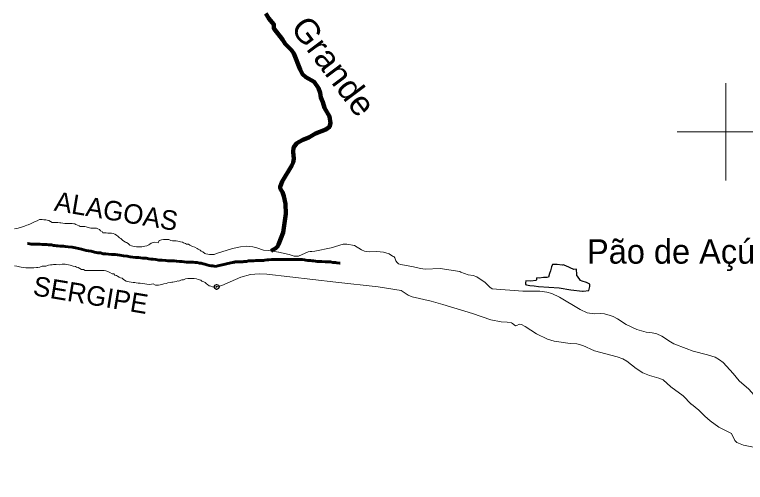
# Model space of a CAD drawing. Extents: x -1643653 to 4543381, y 1624270 to 13878484.
# Drawn here: x 660376 to 675404, y 8917800 to 8927410 of the extents above; entities that cross this region are included whole.
import ezdxf
from ezdxf.enums import TextEntityAlignment as Align

# ---------------------------------------------------------------- set-up
doc = ezdxf.new("R2010")
doc.units = 0
doc.header["$LTSCALE"] = 200
doc.header["$PDMODE"] = 32
doc.header["$PDSIZE"] = 100
doc.linetypes.add('LONG_DASH_SHORT_DASH', pattern=[9.9, 6, -1.2, 1.5, -1.2])
for name, color, linetype, lineweight in [('1', 7, 'Continuous', 13), ('2', 7, 'Continuous', 13), ('21', 7, 'Continuous', 25), ('24', 7, 'Continuous', 25), ('25', 7, 'Continuous', 13), ('53', 7, 'Continuous', 106), ('7', 7, 'LONG_DASH_SHORT_DASH', 60)]:
    doc.layers.add(name, color=color, linetype=linetype, lineweight=lineweight)
for name, color, linetype in [('41', 7, 'Continuous'), ('42', 7, 'Continuous'), ('49', 7, 'Continuous')]:
    doc.layers.add(name, color=color, linetype=linetype)

msp = doc.modelspace()

# ---------------------------------------------------------------- linework, layer by layer
at = {"layer": '1', "lineweight": 25}
msp.add_spline([(814781, 9009175.5), (814787.2, 9009173.4), (814796.9, 9009173.4), (814799.4, 9009172.4), (814805.1, 9009174.5), (814805.6, 9009176.5), (814811.7, 9009179.5), (814811.7, 9009179.5), (814801.5, 9009181), (814790.7, 9009181.5), (814784.1, 9009183.1), (814777.4, 9009185.1), (814778.4, 9009175.5)], degree=3, dxfattribs=at)
at = {"layer": '2'}
for p, q in [((675000, 8924000), (675000, 8926000)), ((674000, 8925000), (676000, 8925000))]:
    msp.add_line(p, q, dxfattribs=at)
at = {"layer": '21'}
msp.add_lwpolyline([(672070.8, 8921729.3), (672183.6, 8921744.1), (672204.3, 8921823.7), (672205.8, 8921869.8), (672137.9, 8921906.6), (672045.5, 8921936.8), (672015.8, 8921950.8), (671951.1, 8922034), (671936.7, 8922041.8), (671940.3, 8922071), (671928.8, 8922182.7), (671874.6, 8922176.6), (671712.4, 8922251.7), (671659.2, 8922270.3), (671636.6, 8922261.5), (671534.1, 8922275.4), (671438.6, 8922277.6), (671419.5, 8922227.5), (671398.3, 8922143), (671378.3, 8922092.9), (671356.9, 8922015.4), (671328.1, 8922006.3), (671250.4, 8922007.9), (671162.4, 8921997.4), (671116.6, 8922002), (671109.5, 8921989.5), (671105, 8921961.4), (671096.8, 8921948), (670990.1, 8921931.4), (670891.9, 8921937.6), (670878.8, 8921896.3), (670882.6, 8921866.1), (670900, 8921857.8), (670970.5, 8921845.4), (671059.8, 8921839.3), (671147.8, 8921823.2), (671572.8, 8921799.1), (671817.6, 8921756.7), (672050.9, 8921730.4)], close=True, dxfattribs=at)
at = {"layer": '24'}
msp.add_line((666737.2, 8925710.7), (666737.9, 8925710.1), dxfattribs=at)
for points in [[(665884.6, 8926902.1), (665710.7, 8927118.6), (665703.5, 8927141.6), (665707.3, 8927207.3), (665604.7, 8927327.2), (665543.5, 8927435.1)], [(665654.1, 8922558.1), (665747.4, 8922613.4), (665782.6, 8922644.9), (665804.2, 8922685), (665898.2, 8922937), (665956.6, 8923316.8), (665944.3, 8923521), (665915.9, 8923680.3), (665887.1, 8923762.6), (665837.8, 8923840.4), (665834.9, 8923868.6), (665876, 8923981.1), (666075.9, 8924311.2), (666104.4, 8924374.8), (666118.2, 8924447.8), (666103.2, 8924589.1), (666111.8, 8924680), (666180.2, 8924767.7), (666303.3, 8924840.7), (666423.2, 8924888.8), (666567, 8924965.4), (666778.1, 8925046.5), (666849.4, 8925104.6), (666875.5, 8925182.5), (666852.3, 8925317.2), (666747.4, 8925494.9), (666714.9, 8925611.2), (666674, 8925709.5), (666660.9, 8925800.8), (666626.8, 8925897.6), (666539.3, 8926027.5), (666367.3, 8926123.4), (666298.2, 8926188.4), (666251.5, 8926283.4), (666120.6, 8926610.3), (666067.4, 8926681.3), (665942.6, 8926807.9), (665884.6, 8926902.1)], [(665804.2, 8922685), (665782.6, 8922644.9), (665747.4, 8922613.4), (665654.1, 8922558.1)]]:
    msp.add_lwpolyline(points, dxfattribs=at)
msp.add_point((664531.1, 8921815.4), dxfattribs=at)
at = {"layer": '25'}
for points in [[(660376.2, 8923008.6), (660411.2, 8923018.4), (660448.8, 8923023.1), (660471.4, 8923030.5), (660493.9, 8923037.8), (660516.5, 8923042.7), (660536.6, 8923052.6), (660564.1, 8923059.9), (660596.7, 8923069.7), (660624.3, 8923084.5), (660656.9, 8923089.3), (660704.6, 8923109.1), (660729.7, 8923126.4), (660774.9, 8923143.6), (660797.5, 8923161), (660842.6, 8923175.7), (660885.3, 8923198), (660915.3, 8923197.8), (660940.3, 8923197.6), (660980.4, 8923197.3), (661020.4, 8923194.6), (661042.8, 8923186.9), (661077.8, 8923181.7), (661115.1, 8923156.4), (661147.5, 8923138.7), (661187.5, 8923138.4), (661207.5, 8923138.3), (661245, 8923138), (661265, 8923137.9), (661305, 8923132.6), (661327.5, 8923130), (661365, 8923127.2), (661407.5, 8923119.4), (661447.5, 8923119.2), (661472.5, 8923119), (661507.5, 8923118.8), (661557.5, 8923115.9), (661592.5, 8923113.2), (661615, 8923110.5), (661637.4, 8923095.4), (661667.3, 8923087.7), (661702.2, 8923067.4), (661724.6, 8923057.2), (661754.6, 8923057), (661819.7, 8923056.6), (661897, 8923033.6), (661919.5, 8923030.9), (661942, 8923025.8), (661972, 8923023.1), (662009.5, 8923022.8), (662029.5, 8923022.7), (662062, 8923019.9), (662086.9, 8923009.8), (662121.8, 8922992), (662141.6, 8922969.4), (662176.5, 8922954.1), (662193.8, 8922928.9), (662226.3, 8922923.7), (662258.8, 8922923.5), (662293.8, 8922923.3), (662313.9, 8922923.2), (662333.9, 8922923), (662371.4, 8922922.8), (662401.3, 8922912.6), (662438.7, 8922899.8), (662471.1, 8922879.6), (662508.4, 8922854.3), (662530.7, 8922824.1), (662563.1, 8922808.8), (662592.9, 8922776.1), (662625.2, 8922758.4), (662657.6, 8922738.1), (662680, 8922728), (662712.4, 8922707.7), (662747.2, 8922674.9), (662777.1, 8922659.7), (662804.5, 8922652), (662839.5, 8922644.3), (662884.5, 8922639), (662917, 8922638.8), (662937, 8922638.6), (662969.5, 8922638.4), (662992, 8922640.8), (663032.1, 8922645.5), (663054.6, 8922652.9), (663094.7, 8922662.6), (663134.9, 8922679.9), (663155, 8922697.3), (663182.6, 8922712.1), (663225.3, 8922729.4), (663250.3, 8922734.2), (663325.3, 8922723.7), (663348.2, 8922771.1), (663378.2, 8922778.4)], [(663378.2, 8922778.4), (663398.3, 8922785.8), (663440.8, 8922790.5), (663478.4, 8922790.3), (663513.3, 8922787.5), (663545.9, 8922787.3), (663588.2, 8922767), (663623.2, 8922764.3), (663658.2, 8922764.1), (663698.2, 8922761.3), (663730.7, 8922753.6), (663760.7, 8922748.3), (663785.6, 8922740.7), (663825.6, 8922735.4), (663850.5, 8922720.2), (663890.4, 8922704.9), (663912.8, 8922697.3), (663950.3, 8922692), (663977.7, 8922674.3), (664032.5, 8922648.9), (664084.9, 8922631), (664127.3, 8922608.2), (664152.1, 8922590.5), (664192, 8922572.8), (664211.9, 8922552.6), (664249.2, 8922534.8), (664286.5, 8922504.5), (664309, 8922496.9), (664348.9, 8922486.6), (664381.4, 8922481.4), (664416.4, 8922481.1), (664436.4, 8922481), (664461.5, 8922483.3), (664481.5, 8922483.2), (664531.1, 8922504.7), (664855.7, 8922606.1), (665018.2, 8922640.1), (665151.9, 8922649.8), (665276.6, 8922642.6), (665359.5, 8922619.8)], [(665359.5, 8922619.8), (665492.3, 8922568.3), (665600, 8922565.9), (665805.3, 8922529)], [(665807.2, 8922530.5), (665805.3, 8922529), (666021.2, 8922480.8), (666128.1, 8922448.4), (666212.6, 8922450.2), (666414.1, 8922533.6), (666451.7, 8922544.9), (666486.4, 8922546.2), (666551.6, 8922551.4), (666883.2, 8922619.3), (667134.9, 8922692.2), (667207.8, 8922696.8), (667366, 8922668.8), (667507, 8922579.6), (667567.9, 8922550.4), (667666.3, 8922536.7), (667827.1, 8922544.8), (667960.2, 8922528.3), (668076.2, 8922494.1), (668149.9, 8922444.5), (668175.3, 8922440.9), (668193.4, 8922414.2), (668215.8, 8922353.1), (668240.8, 8922316.8), (668270.3, 8922290.6), (668317.3, 8922273.5), (668576.3, 8922231.4), (668724.7, 8922190.8), (668817.5, 8922180.4), (669130.5, 8922192.7), (669530, 8922132.2)], [(662255.4, 8922147.4), (662220.4, 8922150.2), (662177.9, 8922153), (662152.9, 8922153.1), (662112.9, 8922153.4), (662087.9, 8922153.6), (662027.9, 8922154), (661975.4, 8922154.3), (661940.3, 8922154.5), (661900.3, 8922154.8), (661872.8, 8922155), (661830.3, 8922155.3), (661790.4, 8922170.6), (661750.4, 8922175.8), (661715.6, 8922196.1), (661683.2, 8922211.3), (661648.2, 8922221.6), (661625.8, 8922236.7), (661578.3, 8922242.1), (661538.5, 8922257.3), (661516, 8922265), (661483.5, 8922270.2), (661441.1, 8922278), (661416.1, 8922283.2), (661373.6, 8922283.5), (661351.1, 8922283.6), (661290.9, 8922269), (661233.5, 8922274.4), (661178.4, 8922274.7), (661150.9, 8922272.4), (661115.8, 8922267.6), (661075.8, 8922260.4), (661015.6, 8922243.3), (660945.6, 8922238.7), (660892.9, 8922224.1), (660852.8, 8922216.8), (660825.3, 8922212), (660772.8, 8922209.8), (660732.7, 8922210.1), (660682.7, 8922210.4), (660637.7, 8922210.7), (660610.2, 8922210.9), (660560.2, 8922211.2), (660510.2, 8922219.1), (660475.2, 8922226.8), (660425.4, 8922244.7), (660375.4, 8922247.5)], [(663096.2, 8921869), (663056.2, 8921876.8), (663013.8, 8921884.6), (662958.8, 8921889.9), (662913.8, 8921895.2), (662873.8, 8921898), (662851.3, 8921903.2), (662811.4, 8921908.4), (662773.9, 8921913.7), (662733.9, 8921921.5), (662696.5, 8921929.2), (662671.5, 8921936.9), (662634.1, 8921952.2), (662611.8, 8921972.3), (662586.9, 8921997.5), (662557, 8922002.8), (662529.6, 8922017.9), (662492.2, 8922033.2), (662469.8, 8922050.9), (662434.8, 8922056.1), (662415, 8922081.3), (662380, 8922084), (662332.7, 8922111.9), (662292.8, 8922132.2), (662255.4, 8922147.4)], [(669530, 8922132.2), (669551.5, 8922120.6), (669703.5, 8922065.4), (669805.2, 8922048.5), (669880.3, 8922022.2), (670051.3, 8921908.8), (670147.5, 8921810.8), (670198.9, 8921779.1), (670825.1, 8921729), (671173.4, 8921726.6), (671321.6, 8921707.8), (671424.1, 8921682), (671582.7, 8921606.9), (672004.6, 8921350.8), (672150.9, 8921284.8), (672299, 8921260.5), (672419, 8921266.9), (672503.5, 8921262.1), (672626.2, 8921231.8), (672681.9, 8921209.8), (672776.3, 8921157.4), (672954.4, 8921040.4), (673169, 8920938.3), (673363.4, 8920887.3), (673485, 8920874.1), (673583.2, 8920848.3), (673683.5, 8920804.3), (673860.5, 8920685.6), (673931.7, 8920649.3), (674185.8, 8920553)], [(664531.1, 8921815.4), (664483.8, 8921807.2), (664446.4, 8921815), (664411.5, 8921827.8), (664379, 8921835.5), (664344.2, 8921863.2), (664321.8, 8921880.9), (664292, 8921903.7), (664269.6, 8921918.8), (664224.7, 8921936.6), (664202.3, 8921954.3), (664152.4, 8921969.7), (664117.5, 8921984.9), (664070, 8921987.7), (664027.5, 8921988), (663982.5, 8921988.3), (663937.5, 8921988.6), (663892.4, 8921983.9), (663849.7, 8921964.2), (663814.7, 8921964.4), (663792.2, 8921957), (663754.5, 8921937.2), (663734.5, 8921937.4), (663696.9, 8921930.1), (663661.8, 8921922.8), (663626.8, 8921915.6), (663606.7, 8921910.7), (663571.7, 8921905.9), (663524.1, 8921898.7), (663491.5, 8921883.9), (663446.4, 8921879.2), (663426.3, 8921871.8), (663396.3, 8921867), (663366.2, 8921857.2), (663333.7, 8921852.4), (663311.1, 8921850.1), (663276.1, 8921850.3), (663226.3, 8921875.7), (663156.2, 8921863.6), (663096.2, 8921869)], [(670613, 8921062.4), (670594.6, 8921075.1), (670505.7, 8921092.1), (670378.9, 8921097.7), (670172.5, 8921136.1), (669790.2, 8921268), (669181.6, 8921455.5), (668940.4, 8921522.2), (668553.3, 8921609.1), (668470.6, 8921646), (668322.8, 8921739.3), (667855.1, 8921816.8), (666980.9, 8921915.9), (665565.9, 8922078.1), (665402.5, 8922087.8), (665227.8, 8922071.5), (665027.5, 8922015.6), (664640.9, 8921845.5), (664531.1, 8921815.4)], [(674298.5, 8919404.1), (674291.8, 8919409.6), (674126, 8919575.4), (673873, 8919765.1), (673715.5, 8919905.3), (673623, 8919941.7), (673428.6, 8919993.5), (673296.8, 8920049), (673159.2, 8920137.6), (672965, 8920287.3), (672880.8, 8920337.6), (672764.4, 8920379.9), (672301.8, 8920503.9), (672059.4, 8920609.5), (671934.4, 8920643.4), (671799.8, 8920650.2), (671472.2, 8920703.7), (671336.9, 8920745), (671109.4, 8920850.7), (670878.6, 8921005.6), (670802.7, 8921042.5), (670751.6, 8921047.3), (670704.9, 8921020.2), (670678.6, 8921017.5), (670613, 8921062.4)], [(674185.8, 8920553), (674331.2, 8920497.9), (674621.4, 8920420.9), (674779.7, 8920369.3), (674871.4, 8920317.9), (674944.3, 8920262), (675153.1, 8920035), (675278.2, 8919884.7), (675471.8, 8919715.9), (675585, 8919594.2), (675613.6, 8919553.2), (675656.7, 8919458.2), (675661.4, 8919317.4), (675675.3, 8919257.8), (675757.5, 8919139.9), (675867.5, 8919047.4), (676076.8, 8918937.9), (676128.1, 8918918.2), (676257.4, 8918887.3), (676406.6, 8918860.2)], [(678150.8, 8917757.7), (677973.1, 8917871.9), (677487.9, 8918104.1), (677281.9, 8918159.9), (677153.7, 8918215.1), (677037.8, 8918171.3), (676918, 8918157), (676801.9, 8918174.5), (676667.5, 8918220.7), (676277.6, 8918381.7), (676099, 8918399.2), (675895.4, 8918446.5), (675739.5, 8918492.1), (675362.3, 8918567.1), (675228.4, 8918616), (675184.7, 8918661.3), (675115.9, 8918805.8), (674978.6, 8918869.4), (674860.2, 8918934.9), (674677.5, 8919067.2), (674567.5, 8919159.4), (674447.6, 8919281.5), (674298.5, 8919404.1)]]:
    msp.add_lwpolyline(points, dxfattribs=at)
msp.add_point((664531.1, 8921815.4), dxfattribs=at)
at = {"layer": '53'}
for points in [[(665884.6, 8926902.1), (665710.7, 8927118.6), (665703.5, 8927141.6), (665707.3, 8927207.3), (665604.7, 8927327.2), (665543.5, 8927435.1)], [(665654.1, 8922558.1), (665747.4, 8922613.4), (665782.6, 8922644.9), (665804.2, 8922685), (665898.2, 8922937), (665956.6, 8923316.8), (665944.3, 8923521), (665915.9, 8923680.3), (665887.1, 8923762.6), (665837.8, 8923840.4), (665834.9, 8923868.6), (665876, 8923981.1), (666075.9, 8924311.2), (666104.4, 8924374.8), (666118.2, 8924447.8), (666103.2, 8924589.1), (666111.8, 8924680), (666180.2, 8924767.7), (666303.3, 8924840.7), (666423.2, 8924888.8), (666567, 8924965.4), (666778.1, 8925046.5), (666849.4, 8925104.6), (666875.5, 8925182.5), (666852.3, 8925317.2), (666747.4, 8925494.9), (666714.9, 8925611.2), (666674, 8925709.5), (666660.9, 8925800.8), (666626.8, 8925897.6), (666539.3, 8926027.5), (666367.3, 8926123.4), (666298.2, 8926188.4), (666251.5, 8926283.4), (666120.6, 8926610.3), (666067.4, 8926681.3), (665942.6, 8926807.9), (665884.6, 8926902.1)]]:
    msp.add_lwpolyline(points, dxfattribs=at)
at = {"layer": '7'}
for points in [[(663706.2, 8922345.6), (663656.3, 8922348.3), (663616.3, 8922351.1), (663591.3, 8922351.2), (663566.3, 8922353.8), (663526.3, 8922354), (663483.8, 8922356.8), (663411.3, 8922362.1), (663341.4, 8922367.5), (663281.5, 8922380.3), (663226.5, 8922383.1), (663181.5, 8922388.4), (663134.1, 8922393.7), (663081.6, 8922406.4), (663011.7, 8922409.3), (662926.8, 8922422.3), (662864.2, 8922422.6), (662806.8, 8922425.4), (662751.8, 8922430.7), (662691.9, 8922448.5), (662617, 8922453.9), (662539.5, 8922466.8), (662447.1, 8922482.4), (662372.1, 8922482.8), (662304.7, 8922488.1), (662249.7, 8922493.4), (662197.2, 8922498.7), (662142.3, 8922514), (662087.4, 8922516.8), (662020, 8922529.7), (661950.1, 8922547.6), (661892.6, 8922560.4), (661845.2, 8922563.1), (661797.8, 8922575.9), (661750.3, 8922591.1), (661690.5, 8922606.5), (661625.6, 8922621.8), (661563.1, 8922634.7), (661478.2, 8922637.6), (661413.2, 8922643), (661378.3, 8922655.7), (661338.3, 8922655.9), (661310.8, 8922656), (661268.3, 8922658.8), (661238.3, 8922661.4), (661205.8, 8922666.6), (661175.9, 8922669.3), (661135.9, 8922677), (661105.9, 8922679.6), (661076, 8922682.3), (661041, 8922687.5), (660993.5, 8922687.7), (660941, 8922690.5), (660893.5, 8922693.3), (660841, 8922693.6), (660786, 8922693.8), (660746, 8922696.6), (660718.5, 8922696.7), (660691.1, 8922701.8), (660648.6, 8922704.6), (660641.7, 8922706.3)], [(664555.3, 8922251.1), (664510.5, 8922233.7), (664455.6, 8922249), (664420.6, 8922251.7), (664375.7, 8922254.4), (664325.7, 8922267.2), (664288.3, 8922282.4), (664250.9, 8922287.6), (664213.5, 8922300.3), (664176, 8922305.6), (664128.6, 8922318.3), (664086.1, 8922318.5), (664048.6, 8922321.2), (663973.6, 8922324.1), (663908.6, 8922327), (663861.2, 8922332.2), (663816.2, 8922335), (663763.7, 8922340.3), (663706.2, 8922345.6)], [(666977.6, 8922317.6), (666919.1, 8922320.2), (666870.8, 8922327.8), (666842.8, 8922327.8), (666799.5, 8922330.4), (666761.3, 8922330.4), (666692.6, 8922335.5), (666657, 8922338), (666595.9, 8922340.6), (666565.4, 8922345.7), (666519.6, 8922348.3), (666496.7, 8922348.3), (666461.1, 8922355.9), (666440.7, 8922358.5), (666405.1, 8922361), (666366.9, 8922366.2), (666338.9, 8922371.3), (666290.6, 8922376.4), (666227, 8922376.4), (666168.5, 8922376.4), (666140.5, 8922376.4), (666092.1, 8922376.4), (666061.6, 8922376.4), (665980.2, 8922376.4), (665944.5, 8922376.4), (665886, 8922376.4), (665855.5, 8922376.4), (665799.5, 8922376.4), (665769, 8922376.4), (665697.7, 8922376.4), (665659.6, 8922376.4), (665601, 8922371.2), (665570.5, 8922368.7), (665519.6, 8922366.1), (665494.2, 8922361), (665443.3, 8922355.9), (665400, 8922355.9), (665377.1, 8922355.9), (665333.9, 8922355.9), (665293.2, 8922350.8), (665244.8, 8922350.8), (665188.8, 8922348.2), (665145.6, 8922340.6), (665122.7, 8922338), (665087.1, 8922335.5), (665066.7, 8922330.3), (665018.4, 8922327.8), (664987.8, 8922327.8), (664962.4, 8922327.8), (664934.4, 8922327.8), (664903.9, 8922327.8), (664875.9, 8922320.1), (664855.5, 8922320.1), (664819.9, 8922309.9), (664791.9, 8922304.8), (664763.9, 8922297.1), (664733.4, 8922289.4), (664708, 8922281.8), (664677.4, 8922276.7), (664646.9, 8922269), (664616.4, 8922261.3), (664585.8, 8922256.2), (664555.3, 8922251.1), (664555.3, 8922251.1), (664555.3, 8922251.1)], [(667073.5, 8922301.6), (667059.1, 8922304.8), (667005.6, 8922309.9), (666977.6, 8922317.6)]]:
    msp.add_lwpolyline(points, dxfattribs=at)

# ---------------------------------------------------------------- texts
at = {"layer": '41'}
msp.add_text('Pão de Açúcar', height=500, dxfattribs=at).set_placement((672147.8, 8922293.7))
at = {"layer": '42'}
for s, p in [('ALAGOAS', (662435, 8923174.8)), ('SERGIPE', (661908.6, 8921452.5))]:
    msp.add_text(s, height=400, rotation=350.533, dxfattribs=at).set_placement(p, align=Align.CENTER)
at = {"layer": '49', "width": 1.05}
msp.add_text('Grande', height=500, rotation=306.886, dxfattribs=at).set_placement((666032.2, 8927138.1))

doc.saveas('drawing.dxf')
